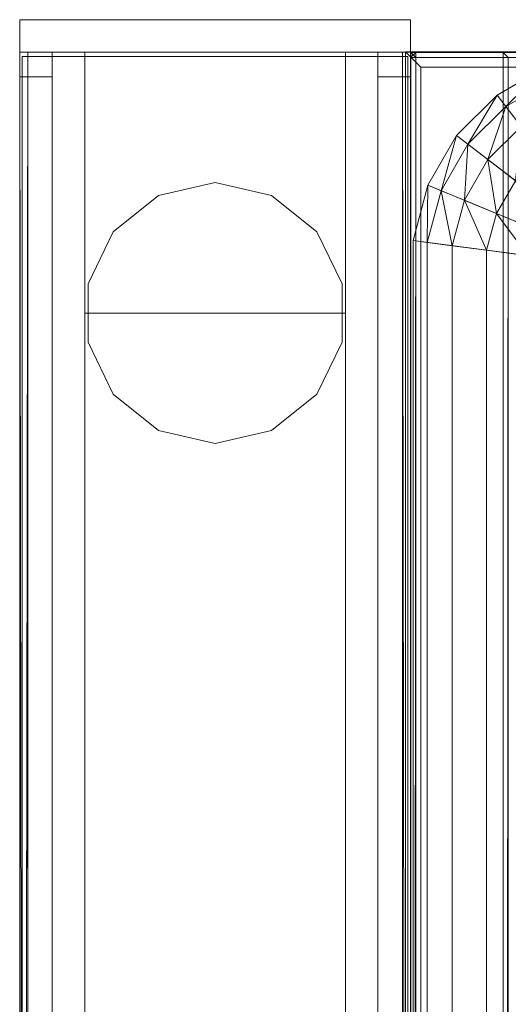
# Model space of a CAD drawing. Header units: inches. Extents: x 813 to 1305, y 19 to 194.
# Tile 406 of 656: x 1127.44 to 1131.19, y 183.42 to 190.98. Entities that reach past the tile are written whole.
import ezdxf

# ---------------------------------------------------------------- set-up
doc = ezdxf.new("R2010")
doc.units = ezdxf.units.IN
doc.header["$MEASUREMENT"] = 0
for name, color, linetype, true_color in [('CET color Grey2', 7, 'Continuous', 0x060606), ('CET color Grey59', 7, 'Continuous', 0x959796), ('CET color Grey80', 7, 'Continuous', 0xcbcdcc), ('CET color Grey98', 7, 'Continuous', 0xfafafa), ('CET color NavajoWhite4', 7, 'Continuous', 0x81775f)]:
    doc.layers.add(name, color=color, linetype=linetype, true_color=true_color)
doc.layers.add('CET Default', color=7, linetype='Continuous')

# ---------------------------------------------------------------- blocks, each defined once
blk = doc.blocks.new('*C243')
at = {"layer": 'CET color Grey2', "linetype": 'Continuous', "lineweight": 0}
for points, invisible_edges in [([(40, 2.5, 32.1525), (2, 2.5, 32.1525), (2, 2.5, 34.0275), (40, 2.5, 32.1525)], 4), ([(40, 2.5, 32.1525), (2, 2.5, 34.0275), (40, 2.5, 34.0275), (40, 2.5, 32.1525)], 9), ([(2, 2.5, 32.1525), (40, 2.5, 32.1525), (40, 0.5, 32.1525), (2, 2.5, 32.1525)], 4), ([(2, 2.5, 32.1525), (40, 0.5, 32.1525), (2, 0.5, 32.1525), (2, 2.5, 32.1525)], 9), ([(2, 0.5, 34.0275), (40, 0.5, 34.0275), (40, 2.5, 34.0275), (2, 0.5, 34.0275)], 4), ([(2, 0.5, 34.0275), (40, 2.5, 34.0275), (2, 2.5, 34.0275), (2, 0.5, 34.0275)], 9), ([(40, 2.5, 48.4213), (2, 2.5, 48.4213), (2, 2.5, 49.4213), (40, 2.5, 48.4213)], 4), ([(40, 2.5, 48.4213), (2, 2.5, 49.4213), (40, 2.5, 49.4213), (40, 2.5, 48.4213)], 9), ([(2, 2.5, 48.4213), (40, 2.5, 48.4213), (40, 0.5, 48.4213), (2, 2.5, 48.4213)], 4), ([(2, 2.5, 48.4213), (40, 0.5, 48.4213), (2, 0.5, 48.4213), (2, 2.5, 48.4213)], 9), ([(2, 0.5, 49.4213), (40, 0.5, 49.4213), (40, 2.5, 49.4213), (2, 0.5, 49.4213)], 4), ([(2, 0.5, 49.4213), (40, 2.5, 49.4213), (2, 2.5, 49.4213), (2, 0.5, 49.4213)], 9), ([(40, 2.5, 8.59), (2, 2.5, 8.59), (2, 2.5, 9.59), (40, 2.5, 8.59)], 4), ([(40, 2.5, 8.59), (2, 2.5, 9.59), (40, 2.5, 9.59), (40, 2.5, 8.59)], 9), ([(2, 2.5, 8.59), (40, 2.5, 8.59), (40, 0.5, 8.59), (2, 2.5, 8.59)], 4), ([(2, 2.5, 8.59), (40, 0.5, 8.59), (2, 0.5, 8.59), (2, 2.5, 8.59)], 9), ([(2, 0.5, 9.59), (40, 0.5, 9.59), (40, 2.5, 9.59), (2, 0.5, 9.59)], 4), ([(2, 0.5, 9.59), (40, 2.5, 9.59), (2, 2.5, 9.59), (2, 0.5, 9.59)], 9), ([(40, 2.5, 0.5), (2, 2.5, 0.5), (2, 2.5, 1.5), (40, 2.5, 0.5)], 4), ([(40, 2.5, 0.5), (2, 2.5, 1.5), (40, 2.5, 1.5), (40, 2.5, 0.5)], 9), ([(2, 2.5, 0.5), (40, 2.5, 0.5), (40, 0.5, 0.5), (2, 2.5, 0.5)], 4), ([(2, 2.5, 0.5), (40, 0.5, 0.5), (2, 0.5, 0.5), (2, 2.5, 0.5)], 9), ([(2, 0.5, 1.5), (40, 0.5, 1.5), (40, 2.5, 1.5), (2, 0.5, 1.5)], 4), ([(2, 0.5, 1.5), (40, 2.5, 1.5), (2, 2.5, 1.5), (2, 0.5, 1.5)], 9), ([(40, 0.5, 32.1525), (40, 2.5, 32.1525), (40, 2.5, 34.0275), (40, 0.5, 32.1525)], 4), ([(40, 0.5, 32.1525), (40, 2.5, 34.0275), (40, 0.5, 34.0275), (40, 0.5, 32.1525)], 9), ([(42, 2.5, 0.5), (40, 2.5, 0.5), (40, 2.5, 49.4213), (42, 2.5, 0.5)], 4), ([(42, 2.5, 0.5), (40, 2.5, 49.4213), (42, 2.5, 49.4213), (42, 2.5, 0.5)], 9), ([(40, 2.5, 0.5), (40, 0.5, 0.5), (40, 0.5, 49.4213), (40, 2.5, 0.5)], 4), ([(40, 2.5, 0.5), (40, 0.5, 49.4213), (40, 2.5, 49.4213), (40, 2.5, 0.5)], 9), ([(40, 2.5, 0.5), (42, 2.5, 0.5), (42, 0.5, 0.5), (40, 2.5, 0.5)], 4), ([(40, 2.5, 0.5), (42, 0.5, 0.5), (40, 0.5, 0.5), (40, 2.5, 0.5)], 9), ([(40, 0.5, 49.4213), (42, 0.5, 49.4213), (42, 2.5, 49.4213), (40, 0.5, 49.4213)], 4), ([(40, 0.5, 49.4213), (42, 2.5, 49.4213), (40, 2.5, 49.4213), (40, 0.5, 49.4213)], 9), ([(40, 0.5, 48.4213), (40, 2.5, 48.4213), (40, 2.5, 49.4213), (40, 0.5, 48.4213)], 4), ([(40, 0.5, 48.4213), (40, 2.5, 49.4213), (40, 0.5, 49.4213), (40, 0.5, 48.4213)], 9), ([(40, 0.5, 8.59), (40, 2.5, 8.59), (40, 2.5, 9.59), (40, 0.5, 8.59)], 4), ([(40, 0.5, 8.59), (40, 2.5, 9.59), (40, 0.5, 9.59), (40, 0.5, 8.59)], 9), ([(40, 0.5, 0.5), (40, 2.5, 0.5), (40, 2.5, 1.5), (40, 0.5, 0.5)], 4), ([(40, 0.5, 0.5), (40, 2.5, 1.5), (40, 0.5, 1.5), (40, 0.5, 0.5)], 9), ([(42, 0.5, 0.5), (42, 2.5, 0.5), (42, 2.5, 49.4213), (42, 0.5, 0.5)], 4), ([(42, 0.5, 0.5), (42, 2.5, 49.4213), (42, 0.5, 49.4213), (42, 0.5, 0.5)], 9), ([(39.3765, 2.2818), (39.7775, 2.4749), (41, 1.5), (39.3765, 2.2818)], 6), ([(41, 1.5, 0.5), (39.7775, 2.4749, 0.5), (39.3765, 2.2818, 0.5), (41, 1.5, 0.5)], 13), ([(39.3765, 2.2818), (39.7775, 2.4749, 0.5), (39.7775, 2.4749), (39.3765, 2.2818)], 9), ([(39.3765, 2.2818), (39.3765, 2.2818, 0.5), (39.7775, 2.4749, 0.5), (39.3765, 2.2818)], 4), ([(39.7775, 2.4749), (40.2226, 2.4749), (41, 1.5), (39.7775, 2.4749)], 6), ([(41, 1.5, 0.5), (40.2226, 2.4749, 0.5), (39.7775, 2.4749, 0.5), (41, 1.5, 0.5)], 13), ([(39.7775, 2.4749), (40.2226, 2.4749, 0.5), (40.2226, 2.4749), (39.7775, 2.4749)], 9), ([(39.7775, 2.4749), (39.7775, 2.4749, 0.5), (40.2226, 2.4749, 0.5), (39.7775, 2.4749)], 4), ([(40.2226, 2.4749), (40.6235, 2.2818), (41, 1.5), (40.2226, 2.4749)], 6), ([(41, 1.5, 0.5), (40.6235, 2.2818, 0.5), (40.2226, 2.4749, 0.5), (41, 1.5, 0.5)], 13), ([(40.2226, 2.4749), (40.6235, 2.2818, 0.5), (40.6235, 2.2818), (40.2226, 2.4749)], 9), ([(40.2226, 2.4749), (40.2226, 2.4749, 0.5), (40.6235, 2.2818, 0.5), (40.2226, 2.4749)], 4), ([(39.0991, 1.9339), (39.3765, 2.2818), (41, 1.5), (39.0991, 1.9339)], 6), ([(41, 1.5, 0.5), (39.3765, 2.2818, 0.5), (39.0991, 1.9339, 0.5), (41, 1.5, 0.5)], 13), ([(39.0991, 1.9339), (39.3765, 2.2818, 0.5), (39.3765, 2.2818), (39.0991, 1.9339)], 9), ([(39.0991, 1.9339), (39.0991, 1.9339, 0.5), (39.3765, 2.2818, 0.5), (39.0991, 1.9339)], 4), ([(40.6235, 2.2818), (40.901, 1.9339), (41, 1.5), (40.6235, 2.2818)], 4), ([(41, 1.5, 0.5), (40.901, 1.9339, 0.5), (40.6235, 2.2818, 0.5), (41, 1.5, 0.5)], 4), ([(40.6235, 2.2818), (40.901, 1.9339, 0.5), (40.901, 1.9339), (40.6235, 2.2818)], 9), ([(40.6235, 2.2818), (40.6235, 2.2818, 0.5), (40.901, 1.9339, 0.5), (40.6235, 2.2818)], 4), ([(39, 1.5), (39.0991, 1.9339), (41, 1.5), (39, 1.5)], 6), ([(41, 1.5, 0.5), (39.0991, 1.9339, 0.5), (39, 1.5, 0.5), (41, 1.5, 0.5)], 13), ([(39, 1.5), (39.0991, 1.9339, 0.5), (39.0991, 1.9339), (39, 1.5)], 9), ([(39, 1.5), (39, 1.5, 0.5), (39.0991, 1.9339, 0.5), (39, 1.5)], 4), ([(40.901, 1.9339), (41, 1.5, 0.5), (41, 1.5), (40.901, 1.9339)], 9), ([(40.901, 1.9339), (40.901, 1.9339, 0.5), (41, 1.5, 0.5), (40.901, 1.9339)], 4), ([(39.0991, 1.0661), (39, 1.5), (41, 1.5), (39.0991, 1.0661)], 6), ([(41, 1.5, 0.5), (39, 1.5, 0.5), (39.0991, 1.0661, 0.5), (41, 1.5, 0.5)], 13), ([(39.0991, 1.0661), (39, 1.5, 0.5), (39, 1.5), (39.0991, 1.0661)], 9), ([(39.0991, 1.0661), (39.0991, 1.0661, 0.5), (39, 1.5, 0.5), (39.0991, 1.0661)], 4), ([(39.3765, 0.7182), (39.0991, 1.0661), (41, 1.5), (39.3765, 0.7182)], 6), ([(41, 1.5, 0.5), (39.0991, 1.0661, 0.5), (39.3765, 0.7182, 0.5), (41, 1.5, 0.5)], 13), ([(39.7775, 0.5251), (39.3765, 0.7182), (41, 1.5), (39.7775, 0.5251)], 6), ([(41, 1.5, 0.5), (39.3765, 0.7182, 0.5), (39.7775, 0.5251, 0.5), (41, 1.5, 0.5)], 13), ([(40.2226, 0.5251), (39.7775, 0.5251), (41, 1.5), (40.2226, 0.5251)], 6), ([(41, 1.5, 0.5), (39.7775, 0.5251, 0.5), (40.2226, 0.5251, 0.5), (41, 1.5, 0.5)], 13), ([(40.6235, 0.7182), (40.2226, 0.5251), (41, 1.5), (40.6235, 0.7182)], 6), ([(41, 1.5, 0.5), (40.2226, 0.5251, 0.5), (40.6235, 0.7182, 0.5), (41, 1.5, 0.5)], 13), ([(40.901, 1.0661), (40.6235, 0.7182), (41, 1.5), (40.901, 1.0661)], 2), ([(41, 1.5, 0.5), (40.6235, 0.7182, 0.5), (40.901, 1.0661, 0.5), (41, 1.5, 0.5)], 9), ([(41, 1.5), (41, 1.5, 0.5), (40.901, 1.0661, 0.5), (41, 1.5)], 4), ([(41, 1.5), (40.901, 1.0661, 0.5), (40.901, 1.0661), (41, 1.5)], 9), ([(39.3765, 0.7182), (39.0991, 1.0661, 0.5), (39.0991, 1.0661), (39.3765, 0.7182)], 9), ([(39.3765, 0.7182), (39.3765, 0.7182, 0.5), (39.0991, 1.0661, 0.5), (39.3765, 0.7182)], 4), ([(40.901, 1.0661), (40.6235, 0.7182, 0.5), (40.6235, 0.7182), (40.901, 1.0661)], 9), ([(40.901, 1.0661), (40.901, 1.0661, 0.5), (40.6235, 0.7182, 0.5), (40.901, 1.0661)], 4), ([(39.7775, 0.5251), (39.3765, 0.7182, 0.5), (39.3765, 0.7182), (39.7775, 0.5251)], 9), ([(39.7775, 0.5251), (39.7775, 0.5251, 0.5), (39.3765, 0.7182, 0.5), (39.7775, 0.5251)], 4), ([(40.6235, 0.7182), (40.2226, 0.5251, 0.5), (40.2226, 0.5251), (40.6235, 0.7182)], 9), ([(40.6235, 0.7182), (40.6235, 0.7182, 0.5), (40.2226, 0.5251, 0.5), (40.6235, 0.7182)], 4), ([(2, 0.5, 32.1525), (40, 0.5, 32.1525), (40, 0.5, 34.0275), (2, 0.5, 32.1525)], 4), ([(2, 0.5, 32.1525), (40, 0.5, 34.0275), (2, 0.5, 34.0275), (2, 0.5, 32.1525)], 9), ([(2, 0.5, 48.4213), (40, 0.5, 48.4213), (40, 0.5, 49.4213), (2, 0.5, 48.4213)], 4), ([(2, 0.5, 48.4213), (40, 0.5, 49.4213), (2, 0.5, 49.4213), (2, 0.5, 48.4213)], 9), ([(2, 0.5, 8.59), (40, 0.5, 8.59), (40, 0.5, 9.59), (2, 0.5, 8.59)], 4), ([(2, 0.5, 8.59), (40, 0.5, 9.59), (2, 0.5, 9.59), (2, 0.5, 8.59)], 9), ([(2, 0.5, 0.5), (40, 0.5, 0.5), (40, 0.5, 1.5), (2, 0.5, 0.5)], 4), ([(2, 0.5, 0.5), (40, 0.5, 1.5), (2, 0.5, 1.5), (2, 0.5, 0.5)], 9), ([(40.2226, 0.5251), (39.7775, 0.5251, 0.5), (39.7775, 0.5251), (40.2226, 0.5251)], 9), ([(40.2226, 0.5251), (40.2226, 0.5251, 0.5), (39.7775, 0.5251, 0.5), (40.2226, 0.5251)], 4), ([(40, 0.5, 0.5), (42, 0.5, 0.5), (42, 0.5, 49.4213), (40, 0.5, 0.5)], 4), ([(40, 0.5, 0.5), (42, 0.5, 49.4213), (40, 0.5, 49.4213), (40, 0.5, 0.5)], 9)]:
    blk.add_3dface(points, dxfattribs=dict(at, invisible_edges=invisible_edges))
at = {"layer": 'CET color Grey98', "linetype": 'Continuous', "lineweight": 0}
for points, invisible_edges in [([(-41.9687, 0.0197, 49.5), (41.9688, 0.0197, 49.5), (41.9688, 2.9803, 49.5), (-41.9687, 0.0197, 49.5)], 4), ([(-41.9687, 0.0197, 49.5), (41.9688, 2.9803, 49.5), (-41.9687, 2.9803, 49.5), (-41.9687, 0.0197, 49.5)], 9), ([(-41.9687, 2.9803, 49.5), (41.9688, 2.9803, 49.5), (41.9688, 2.9803, 49.25), (-41.9687, 2.9803, 49.5)], 4), ([(-41.9687, 2.9803, 49.5), (41.9688, 2.9803, 49.25), (-41.9687, 2.9803, 49.25), (-41.9687, 2.9803, 49.5)], 9), ([(-41.9687, 2.9803, 49.25), (41.9688, 2.9803, 49.25), (41.9688, 0.0197, 49.25), (-41.9687, 2.9803, 49.25)], 4), ([(-41.9687, 2.9803, 49.25), (41.9688, 0.0197, 49.25), (-41.9687, 0.0197, 49.25), (-41.9687, 2.9803, 49.25)], 9), ([(42, 3, 0.5625), (0, 3, 0.5625), (0, 3, 0.8675), (42, 3, 0.5625)], 4), ([(42, 3, 0.5625), (0, 3, 0.8675), (42, 3, 0.8675), (42, 3, 0.5625)], 9), ([(42, 3, 0.8675), (0, 3, 0.8675), (0, 2.9375, 0.93), (42, 3, 0.8675)], 4), ([(42, 3, 0.8675), (0, 2.9375, 0.93), (42, 2.9375, 0.93), (42, 3, 0.8675)], 9), ([(41.8125, 3, 1.1525), (0.1875, 3, 32.9025), (41.8125, 3, 32.9025), (41.8125, 3, 1.1525)], 9), ([(41.8125, 3, 1.1525), (0.1875, 3, 1.1525), (0.1875, 3, 32.9025), (41.8125, 3, 1.1525)], 4), ([(41.8125, 3, 33.1525), (0.1875, 3, 48.9025), (41.8125, 3, 48.9025), (41.8125, 3, 33.1525)], 9), ([(41.8125, 3, 33.1525), (0.1875, 3, 33.1525), (0.1875, 3, 48.9025), (41.8125, 3, 33.1525)], 4), ([(41.8125, 2.75, 1.09), (41.8125, 3, 32.9025), (41.8125, 2.9375, 32.965), (41.8125, 2.75, 1.09)], 13), ([(41.8125, 2.75, 1.09), (41.8125, 3, 1.1525), (41.8125, 3, 32.9025), (41.8125, 2.75, 1.09)], 13), ([(41.8125, 2.75, 1.09), (41.8125, 2.9375, 1.09), (41.8125, 3, 1.1525), (41.8125, 2.75, 1.09)], 4), ([(41.8125, 2.75, 33.09), (41.8125, 3, 48.9025), (41.8125, 2.9375, 48.965), (41.8125, 2.75, 33.09)], 13), ([(41.8125, 2.75, 33.09), (41.8125, 3, 33.1525), (41.8125, 3, 48.9025), (41.8125, 2.75, 33.09)], 13), ([(41.8125, 2.75, 33.09), (41.8125, 2.9375, 33.09), (41.8125, 3, 33.1525), (41.8125, 2.75, 33.09)], 4), ([(42, 2.9375, 0.93), (0, 2.9375, 0.93), (0, 2.75, 0.93), (42, 2.9375, 0.93)], 4), ([(42, 2.9375, 0.93), (0, 2.75, 0.93), (42, 2.75, 0.93), (42, 2.9375, 0.93)], 9), ([(42, 2.75, 0.5), (0, 2.75, 0.5), (0, 2.9375, 0.5), (42, 2.75, 0.5)], 4), ([(42, 2.75, 0.5), (0, 2.9375, 0.5), (42, 2.9375, 0.5), (42, 2.75, 0.5)], 9), ([(41.8125, 2.75, 1.09), (0.1875, 2.9375, 1.09), (41.8125, 2.9375, 1.09), (41.8125, 2.75, 1.09)], 9), ([(41.8125, 2.75, 1.09), (0.1875, 2.75, 1.09), (0.1875, 2.9375, 1.09), (41.8125, 2.75, 1.09)], 4), ([(41.8125, 2.9375, 32.965), (0.1875, 2.75, 32.965), (41.8125, 2.75, 32.965), (41.8125, 2.9375, 32.965)], 9), ([(41.8125, 2.9375, 32.965), (0.1875, 2.9375, 32.965), (0.1875, 2.75, 32.965), (41.8125, 2.9375, 32.965)], 4), ([(41.8125, 2.75, 33.09), (0.1875, 2.9375, 33.09), (41.8125, 2.9375, 33.09), (41.8125, 2.75, 33.09)], 9), ([(41.8125, 2.75, 33.09), (0.1875, 2.75, 33.09), (0.1875, 2.9375, 33.09), (41.8125, 2.75, 33.09)], 4), ([(41.8125, 2.9375, 48.965), (0.1875, 2.75, 48.965), (41.8125, 2.75, 48.965), (41.8125, 2.9375, 48.965)], 9), ([(41.8125, 2.9375, 48.965), (0.1875, 2.9375, 48.965), (0.1875, 2.75, 48.965), (41.8125, 2.9375, 48.965)], 4), ([(41.8125, 2.75, 1.09), (41.8125, 2.9375, 32.965), (41.8125, 2.75, 32.965), (41.8125, 2.75, 1.09)], 9), ([(41.8125, 2.75, 33.09), (41.8125, 2.9375, 48.965), (41.8125, 2.75, 48.965), (41.8125, 2.75, 33.09)], 9), ([(42, 2.75, 0.93), (0, 2.75, 0.93), (0, 2.75, 0.5), (42, 2.75, 0.93)], 4), ([(42, 2.75, 0.93), (0, 2.75, 0.5), (42, 2.75, 0.5), (42, 2.75, 0.93)], 9), ([(41.8125, 2.75, 32.965), (0.1875, 2.75, 1.09), (41.8125, 2.75, 1.09), (41.8125, 2.75, 32.965)], 9), ([(41.8125, 2.75, 32.965), (0.1875, 2.75, 32.965), (0.1875, 2.75, 1.09), (41.8125, 2.75, 32.965)], 4), ([(41.8125, 2.75, 48.965), (0.1875, 2.75, 33.09), (41.8125, 2.75, 33.09), (41.8125, 2.75, 48.965)], 9), ([(41.8125, 2.75, 48.965), (0.1875, 2.75, 48.965), (0.1875, 2.75, 33.09), (41.8125, 2.75, 48.965)], 4), ([(0, 0.0625, 0.93), (42, 0.0625, 0.93), (42, 0.25, 0.93), (0, 0.0625, 0.93)], 4), ([(0, 0.0625, 0.93), (42, 0.25, 0.93), (0, 0.25, 0.93), (0, 0.0625, 0.93)], 9), ([(0, 0.25, 0.93), (42, 0.25, 0.93), (42, 0.25, 0.5), (0, 0.25, 0.93)], 4), ([(0, 0.25, 0.93), (42, 0.25, 0.5), (0, 0.25, 0.5), (0, 0.25, 0.93)], 9), ([(0, 0.25, 0.5), (42, 0.25, 0.5), (42, 0.0625, 0.5), (0, 0.25, 0.5)], 4), ([(0, 0.25, 0.5), (42, 0.0625, 0.5), (0, 0.0625, 0.5), (0, 0.25, 0.5)], 9), ([(0.1875, 0.25, 1.09), (41.8125, 0.0625, 1.09), (0.1875, 0.0625, 1.09), (0.1875, 0.25, 1.09)], 9), ([(0.1875, 0.25, 1.09), (41.8125, 0.25, 1.09), (41.8125, 0.0625, 1.09), (0.1875, 0.25, 1.09)], 4), ([(0.1875, 0.0625, 32.965), (41.8125, 0.25, 32.965), (0.1875, 0.25, 32.965), (0.1875, 0.0625, 32.965)], 9), ([(0.1875, 0.0625, 32.965), (41.8125, 0.0625, 32.965), (41.8125, 0.25, 32.965), (0.1875, 0.0625, 32.965)], 4), ([(0.1875, 0.25, 32.965), (41.8125, 0.25, 1.09), (0.1875, 0.25, 1.09), (0.1875, 0.25, 32.965)], 9), ([(0.1875, 0.25, 32.965), (41.8125, 0.25, 32.965), (41.8125, 0.25, 1.09), (0.1875, 0.25, 32.965)], 4), ([(0.1875, 0.25, 33.09), (41.8125, 0.0625, 33.09), (0.1875, 0.0625, 33.09), (0.1875, 0.25, 33.09)], 9), ([(0.1875, 0.25, 33.09), (41.8125, 0.25, 33.09), (41.8125, 0.0625, 33.09), (0.1875, 0.25, 33.09)], 4), ([(0.1875, 0.0625, 48.965), (41.8125, 0.25, 48.965), (0.1875, 0.25, 48.965), (0.1875, 0.0625, 48.965)], 9), ([(0.1875, 0.0625, 48.965), (41.8125, 0.0625, 48.965), (41.8125, 0.25, 48.965), (0.1875, 0.0625, 48.965)], 4), ([(0.1875, 0.25, 48.965), (41.8125, 0.25, 33.09), (0.1875, 0.25, 33.09), (0.1875, 0.25, 48.965)], 9), ([(0.1875, 0.25, 48.965), (41.8125, 0.25, 48.965), (41.8125, 0.25, 33.09), (0.1875, 0.25, 48.965)], 4), ([(41.8125, 0, 1.1525), (41.8125, 0.0625, 1.09), (41.8125, 0.25, 1.09), (41.8125, 0, 1.1525)], 4), ([(41.8125, 0, 32.9025), (41.8125, 0, 1.1525), (41.8125, 0.25, 1.09), (41.8125, 0, 32.9025)], 6), ([(41.8125, 0.0625, 32.965), (41.8125, 0, 32.9025), (41.8125, 0.25, 1.09), (41.8125, 0.0625, 32.965)], 6), ([(41.8125, 0.25, 32.965), (41.8125, 0.0625, 32.965), (41.8125, 0.25, 1.09), (41.8125, 0.25, 32.965)], 2), ([(41.8125, 0, 33.1525), (41.8125, 0.0625, 33.09), (41.8125, 0.25, 33.09), (41.8125, 0, 33.1525)], 4), ([(41.8125, 0, 48.9025), (41.8125, 0, 33.1525), (41.8125, 0.25, 33.09), (41.8125, 0, 48.9025)], 6), ([(41.8125, 0.0625, 48.965), (41.8125, 0, 48.9025), (41.8125, 0.25, 33.09), (41.8125, 0.0625, 48.965)], 6), ([(41.8125, 0.25, 48.965), (41.8125, 0.0625, 48.965), (41.8125, 0.25, 33.09), (41.8125, 0.25, 48.965)], 2), ([(-41.9687, 0.0197, 49.25), (41.9688, 0.0197, 49.25), (41.9688, 0.0197, 49.5), (-41.9687, 0.0197, 49.25)], 4), ([(-41.9687, 0.0197, 49.25), (41.9688, 0.0197, 49.5), (-41.9687, 0.0197, 49.5), (-41.9687, 0.0197, 49.25)], 9), ([(0, 0, 0.8675), (42, 0, 0.8675), (42, 0.0625, 0.93), (0, 0, 0.8675)], 4), ([(0, 0, 0.8675), (42, 0.0625, 0.93), (0, 0.0625, 0.93), (0, 0, 0.8675)], 9), ([(0, 0.0625, 0.5), (42, 0.0625, 0.5), (42, 0, 0.5625), (0, 0.0625, 0.5)], 4), ([(0, 0.0625, 0.5), (42, 0, 0.5625), (0, 0, 0.5625), (0, 0.0625, 0.5)], 9), ([(0, 0, 0.5625), (42, 0, 0.5625), (42, 0, 0.8675), (0, 0, 0.5625)], 4), ([(0, 0, 0.5625), (42, 0, 0.8675), (0, 0, 0.8675), (0, 0, 0.5625)], 9), ([(0.1875, 0.0625, 1.09), (41.8125, 0, 1.1525), (0.1875, 0, 1.1525), (0.1875, 0.0625, 1.09)], 9), ([(0.1875, 0.0625, 1.09), (41.8125, 0.0625, 1.09), (41.8125, 0, 1.1525), (0.1875, 0.0625, 1.09)], 4), ([(0.1875, 0, 32.9025), (41.8125, 0.0625, 32.965), (0.1875, 0.0625, 32.965), (0.1875, 0, 32.9025)], 9), ([(0.1875, 0, 32.9025), (41.8125, 0, 32.9025), (41.8125, 0.0625, 32.965), (0.1875, 0, 32.9025)], 4), ([(0.1875, 0.0625, 33.09), (41.8125, 0, 33.1525), (0.1875, 0, 33.1525), (0.1875, 0.0625, 33.09)], 9), ([(0.1875, 0.0625, 33.09), (41.8125, 0.0625, 33.09), (41.8125, 0, 33.1525), (0.1875, 0.0625, 33.09)], 4), ([(0.1875, 0, 1.1525), (41.8125, 0, 32.9025), (0.1875, 0, 32.9025), (0.1875, 0, 1.1525)], 9), ([(0.1875, 0, 1.1525), (41.8125, 0, 1.1525), (41.8125, 0, 32.9025), (0.1875, 0, 1.1525)], 4), ([(0.1875, 0, 33.1525), (41.8125, 0, 48.9025), (0.1875, 0, 48.9025), (0.1875, 0, 33.1525)], 9), ([(0.1875, 0, 33.1525), (41.8125, 0, 33.1525), (41.8125, 0, 48.9025), (0.1875, 0, 33.1525)], 4)]:
    blk.add_3dface(points, dxfattribs=dict(at, invisible_edges=invisible_edges))
for points in [[(42, 2.9375, 0.5), (0, 2.9375, 0.5), (0, 3, 0.5625), (42, 2.9375, 0.5)], [(42, 2.9375, 0.5), (0, 3, 0.5625), (42, 3, 0.5625), (42, 2.9375, 0.5)], [(41.8125, 2.9375, 1.09), (0.1875, 3, 1.1525), (41.8125, 3, 1.1525), (41.8125, 2.9375, 1.09)], [(41.8125, 2.9375, 1.09), (0.1875, 2.9375, 1.09), (0.1875, 3, 1.1525), (41.8125, 2.9375, 1.09)], [(41.8125, 3, 32.9025), (0.1875, 2.9375, 32.965), (41.8125, 2.9375, 32.965), (41.8125, 3, 32.9025)], [(41.8125, 3, 32.9025), (0.1875, 3, 32.9025), (0.1875, 2.9375, 32.965), (41.8125, 3, 32.9025)], [(41.8125, 2.9375, 33.09), (0.1875, 3, 33.1525), (41.8125, 3, 33.1525), (41.8125, 2.9375, 33.09)], [(41.8125, 2.9375, 33.09), (0.1875, 2.9375, 33.09), (0.1875, 3, 33.1525), (41.8125, 2.9375, 33.09)], [(41.8125, 3, 48.9025), (0.1875, 2.9375, 48.965), (41.8125, 2.9375, 48.965), (41.8125, 3, 48.9025)], [(41.8125, 3, 48.9025), (0.1875, 3, 48.9025), (0.1875, 2.9375, 48.965), (41.8125, 3, 48.9025)], [(0.1875, 0, 48.9025), (41.8125, 0.0625, 48.965), (0.1875, 0.0625, 48.965), (0.1875, 0, 48.9025)], [(0.1875, 0, 48.9025), (41.8125, 0, 48.9025), (41.8125, 0.0625, 48.965), (0.1875, 0, 48.9025)]]:
    blk.add_3dface(points, dxfattribs=at)
blk = doc.blocks.new('*C241')
at = {"layer": 'CET Default', "linetype": 'Continuous', "lineweight": 0, "rotation": 89.99999999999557}
blk.add_blockref('*C243', (331.7222, 961.8549), dxfattribs=at)
blk = doc.blocks.new('*C190')
at = {"layer": 'CET color Grey80', "linetype": 'Continuous', "lineweight": 0}
for points, invisible_edges in [([(0.001, 15.92, 27.964), (59.959, 15.92, 27.964), (59.919, 15.96, 27.924), (0.001, 15.92, 27.964)], 4), ([(0.001, 15.92, 27.964), (59.919, 15.96, 27.924), (0.041, 15.96, 27.924), (0.001, 15.92, 27.964)], 9), ([(0.041, 15.919, 1.34), (59.959, 15.959, 1.3), (0.001, 15.959, 1.3), (0.041, 15.919, 1.34)], 9), ([(0.001, 15.959, 1.3), (59.959, 15.959, 1.3), (59.959, 15.959, 0.63), (0.001, 15.959, 1.3)], 4), ([(0.001, 15.959, 1.3), (59.959, 15.959, 0.63), (0.001, 15.959, 0.63), (0.001, 15.959, 1.3)], 9), ([(0.001, 15.959, 0.63), (59.959, 15.959, 0.63), (59.919, 15.919, 0.59), (0.001, 15.959, 0.63)], 4), ([(0.001, 15.959, 0.63), (59.919, 15.919, 0.59), (0.041, 15.919, 0.59), (0.001, 15.959, 0.63)], 9), ([(0.041, 15.96, 1.381), (59.919, 15.96, 27.924), (59.919, 15.96, 1.381), (0.041, 15.96, 1.381)], 9), ([(0.041, 15.96, 1.381), (0.041, 15.96, 27.924), (59.919, 15.96, 27.924), (0.041, 15.96, 1.381)], 4), ([(0.041, 15.96, 27.924), (59.919, 15.96, 27.924), (59.919, 15.21, 27.924), (0.041, 15.96, 27.924)], 4), ([(0.041, 15.96, 27.924), (59.919, 15.21, 27.924), (0.041, 15.21, 27.924), (0.041, 15.96, 27.924)], 9), ([(59.919, 15.96, 1.381), (0.041, 15.96, 1.381), (0.041, 15.21, 1.381), (59.919, 15.96, 1.381)], 4), ([(59.919, 15.96, 1.381), (0.041, 15.21, 1.381), (59.919, 15.21, 1.381), (59.919, 15.96, 1.381)], 9), ([(0.041, 15.919, 1.34), (59.919, 15.919, 1.34), (59.959, 15.959, 1.3), (0.041, 15.919, 1.34)], 4), ([(59.919, 15.96, 27.924), (59.919, 15.96, 1.381), (59.919, 15.21, 1.381), (59.919, 15.96, 27.924)], 4), ([(59.919, 15.96, 27.924), (59.919, 15.21, 1.381), (59.919, 15.21, 27.924), (59.919, 15.96, 27.924)], 9), ([(59.959, 15.92, 27.964), (59.959, 15.92, 1.341), (59.919, 15.96, 1.381), (59.959, 15.92, 27.964)], 4), ([(59.959, 15.92, 27.964), (59.919, 15.96, 1.381), (59.919, 15.96, 27.924), (59.959, 15.92, 27.964)], 9), ([(59.919, 15.919, 1.34), (59.959, 0.001, 1.3), (59.959, 15.959, 1.3), (59.919, 15.919, 1.34)], 9), ([(59.959, 15.959, 0.63), (59.959, 0.001, 0.63), (59.919, 0.041, 0.59), (59.959, 15.959, 0.63)], 4), ([(59.959, 15.959, 0.63), (59.919, 0.041, 0.59), (59.919, 15.919, 0.59), (59.959, 15.959, 0.63)], 9), ([(59.959, 15.959, 1.3), (59.959, 0.001, 1.3), (59.959, 0.001, 0.63), (59.959, 15.959, 1.3)], 4), ([(59.959, 15.959, 1.3), (59.959, 0.001, 0.63), (59.959, 15.959, 0.63), (59.959, 15.959, 1.3)], 9), ([(0.001, 15.25, 27.964), (59.959, 15.25, 27.964), (59.959, 15.92, 27.964), (0.001, 15.25, 27.964)], 4), ([(0.001, 15.25, 27.964), (59.959, 15.92, 27.964), (0.001, 15.92, 27.964), (0.001, 15.25, 27.964)], 9), ([(59.959, 15.25, 1.341), (0.001, 15.25, 1.341), (0.001, 15.92, 1.341), (59.959, 15.25, 1.341)], 4), ([(59.959, 15.25, 1.341), (0.001, 15.92, 1.341), (59.959, 15.92, 1.341), (59.959, 15.25, 1.341)], 9), ([(0.041, 0.041, 1.34), (59.919, 0.041, 1.34), (59.919, 15.919, 1.34), (0.041, 0.041, 1.34)], 4), ([(0.041, 0.041, 1.34), (59.919, 15.919, 1.34), (0.041, 15.919, 1.34), (0.041, 0.041, 1.34)], 9), ([(0.041, 0.041, 0.59), (59.919, 15.919, 0.59), (59.919, 0.041, 0.59), (0.041, 0.041, 0.59)], 9), ([(0.041, 0.041, 0.59), (0.041, 15.919, 0.59), (59.919, 15.919, 0.59), (0.041, 0.041, 0.59)], 4), ([(0.041, 15.919, 0.59), (59.919, 15.919, 0.59), (59.919, 15.919, 1.34), (0.041, 15.919, 0.59)], 4), ([(0.041, 15.919, 0.59), (59.919, 15.919, 1.34), (0.041, 15.919, 1.34), (0.041, 15.919, 0.59)], 9), ([(59.919, 15.919, 0.59), (59.919, 0.041, 0.59), (59.919, 0.041, 1.34), (59.919, 15.919, 0.59)], 4), ([(59.919, 15.919, 0.59), (59.919, 0.041, 1.34), (59.919, 15.919, 1.34), (59.919, 15.919, 0.59)], 9), ([(59.919, 15.919, 1.34), (59.919, 0.041, 1.34), (59.959, 0.001, 1.3), (59.919, 15.919, 1.34)], 4), ([(59.959, 15.25, 27.964), (59.959, 15.25, 1.341), (59.959, 15.92, 1.341), (59.959, 15.25, 27.964)], 4), ([(59.959, 15.25, 27.964), (59.959, 15.92, 1.341), (59.959, 15.92, 27.964), (59.959, 15.25, 27.964)], 9), ([(0.041, 15.21, 27.924), (59.959, 15.25, 27.964), (0.001, 15.25, 27.964), (0.041, 15.21, 27.924)], 9), ([(0.041, 15.21, 27.924), (59.919, 15.21, 27.924), (59.959, 15.25, 27.964), (0.041, 15.21, 27.924)], 4), ([(0.041, 15.21, 1.381), (59.919, 15.21, 1.381), (59.919, 15.21, 27.924), (0.041, 15.21, 1.381)], 4), ([(0.041, 15.21, 1.381), (59.919, 15.21, 27.924), (0.041, 15.21, 27.924), (0.041, 15.21, 1.381)], 9), ([(59.919, 15.21, 27.924), (59.919, 15.21, 1.381), (59.959, 15.25, 1.341), (59.919, 15.21, 27.924)], 4), ([(59.919, 15.21, 27.924), (59.959, 15.25, 1.341), (59.959, 15.25, 27.964), (59.919, 15.21, 27.924)], 9)]:
    blk.add_3dface(points, dxfattribs=dict(at, invisible_edges=invisible_edges))
for points in [[(59.959, 15.92, 1.341), (0.001, 15.92, 1.341), (0.041, 15.96, 1.381), (59.959, 15.92, 1.341)], [(59.959, 15.92, 1.341), (0.041, 15.96, 1.381), (59.919, 15.96, 1.381), (59.959, 15.92, 1.341)], [(59.919, 15.21, 1.381), (0.041, 15.21, 1.381), (0.001, 15.25, 1.341), (59.919, 15.21, 1.381)], [(59.919, 15.21, 1.381), (0.001, 15.25, 1.341), (59.959, 15.25, 1.341), (59.919, 15.21, 1.381)]]:
    blk.add_3dface(points, dxfattribs=at)
blk = doc.blocks.new('*C189')
at = {"layer": 'CET Default', "linetype": 'Continuous', "lineweight": 0, "rotation": 89.99999999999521}
blk.add_blockref('*C190', (347.6822, 943.8949), dxfattribs=at)
blk = doc.blocks.new('*C201')
at = {"layer": 'CET color Grey98', "linetype": 'Continuous', "lineweight": 0}
for points, invisible_edges in [([(0, 3, 49.5), (0.25, 3, 49.5), (0, 3, 0.5), (0, 3, 49.5)], 2), ([(0.25, 3, 49.5), (0.25, 3, 0.5), (0, 3, 0.5), (0.25, 3, 49.5)], 4), ([(0, 0, 49.5), (0, 3, 49.5), (0, 0, 0.5), (0, 0, 49.5)], 2), ([(0, 3, 49.5), (0, 3, 0.5), (0, 0, 0.5), (0, 3, 49.5)], 4), ([(0, 0, 0.5), (0.25, 3, 0.5), (0.25, 0, 0.5), (0, 0, 0.5)], 9), ([(0, 0, 0.5), (0, 3, 0.5), (0.25, 3, 0.5), (0, 0, 0.5)], 4), ([(0.25, 3, 49.5), (0, 3, 49.5), (0, 0, 49.5), (0.25, 3, 49.5)], 4), ([(0.25, 0, 49.5), (0.25, 3, 49.5), (0, 0, 49.5), (0.25, 0, 49.5)], 2), ([(0.25, 3, 49.5), (0.25, 0, 49.5), (0.25, 3, 0.5), (0.25, 3, 49.5)], 2), ([(0.25, 0, 49.5), (0.25, 0, 0.5), (0.25, 3, 0.5), (0.25, 0, 49.5)], 4), ([(0.25, 0, 49.5), (0, 0, 49.5), (0.25, 0, 0.5), (0.25, 0, 49.5)], 2), ([(0, 0, 49.5), (0, 0, 0.5), (0.25, 0, 0.5), (0, 0, 49.5)], 4)]:
    blk.add_3dface(points, dxfattribs=dict(at, invisible_edges=invisible_edges))
blk = doc.blocks.new('*C202')
at = {"layer": 'CET Default', "linetype": 'Continuous', "lineweight": 0, "rotation": 89.99999999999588}
blk.add_blockref('*C201', (331.7222, 1003.8549), dxfattribs=at)
blk = doc.blocks.new('*C257')
at = {"layer": 'CET color Grey80', "linetype": 'Continuous', "lineweight": 0}
for points, invisible_edges in [([(0.1191, 15.8809, 1.125), (59.969, 15.999, 1.0069), (0.001, 15.999, 1.0069), (0.1191, 15.8809, 1.125)], 9), ([(0.001, 15.999, 1.0069), (59.969, 15.999, 1.0069), (59.969, 15.999, 0.1181), (0.001, 15.999, 1.0069)], 4), ([(0.001, 15.999, 1.0069), (59.969, 15.999, 0.1181), (0.001, 15.999, 0.1181), (0.001, 15.999, 1.0069)], 9), ([(0.001, 15.999, 0.1181), (59.969, 15.999, 0.1181), (59.8509, 15.8809), (0.001, 15.999, 0.1181)], 4), ([(0.001, 15.999, 0.1181), (59.8509, 15.8809), (0.1191, 15.8809), (0.001, 15.999, 0.1181)], 9), ([(0.1191, 15.8809, 1.125), (59.8509, 15.8809, 1.125), (59.969, 15.999, 1.0069), (0.1191, 15.8809, 1.125)], 4), ([(59.8509, 15.8809, 1.125), (59.969, 0.001, 1.0069), (59.969, 15.999, 1.0069), (59.8509, 15.8809, 1.125)], 9), ([(59.969, 15.999, 0.1181), (59.969, 0.001, 0.1181), (59.8509, 0.1191), (59.969, 15.999, 0.1181)], 4), ([(59.969, 15.999, 0.1181), (59.8509, 0.1191), (59.8509, 15.8809), (59.969, 15.999, 0.1181)], 9), ([(59.969, 15.999, 1.0069), (59.969, 0.001, 1.0069), (59.969, 0.001, 0.1181), (59.969, 15.999, 1.0069)], 4), ([(59.969, 15.999, 1.0069), (59.969, 0.001, 0.1181), (59.969, 15.999, 0.1181), (59.969, 15.999, 1.0069)], 9), ([(0.1191, 0.1191, 1.125), (59.8509, 0.1191, 1.125), (59.8509, 15.8809, 1.125), (0.1191, 0.1191, 1.125)], 4), ([(0.1191, 0.1191, 1.125), (59.8509, 15.8809, 1.125), (0.1191, 15.8809, 1.125), (0.1191, 0.1191, 1.125)], 9), ([(0.1191, 15.8809), (59.8509, 15.8809), (59.8509, 15.8809, 1.125), (0.1191, 15.8809)], 4), ([(0.1191, 15.8809), (59.8509, 15.8809, 1.125), (0.1191, 15.8809, 1.125), (0.1191, 15.8809)], 9), ([(59.8509, 15.8809), (59.8509, 0.1191), (59.8509, 0.1191, 1.125), (59.8509, 15.8809)], 4), ([(59.8509, 15.8809), (59.8509, 0.1191, 1.125), (59.8509, 15.8809, 1.125), (59.8509, 15.8809)], 9), ([(59.8509, 15.8809, 1.125), (59.8509, 0.1191, 1.125), (59.969, 0.001, 1.0069), (59.8509, 15.8809, 1.125)], 4)]:
    blk.add_3dface(points, dxfattribs=dict(at, invisible_edges=invisible_edges))
at = {"layer": 'CET color NavajoWhite4', "linetype": 'Continuous', "lineweight": 0}
for points, invisible_edges in [([(0.1191, 0.1191), (59.8509, 15.8809), (59.8509, 0.1191), (0.1191, 0.1191)], 9), ([(0.1191, 0.1191), (0.1191, 15.8809), (59.8509, 15.8809), (0.1191, 0.1191)], 4)]:
    blk.add_3dface(points, dxfattribs=dict(at, invisible_edges=invisible_edges))
blk = doc.blocks.new('*C233')
at = {"layer": 'CET Default', "linetype": 'Continuous', "lineweight": 0, "rotation": 89.99999999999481}
blk.add_blockref('*C257', (347.6822, 943.8899, 27.965), dxfattribs=at)
blk = doc.blocks.new('*C278')
at = {"layer": 'CET color Grey59', "linetype": 'Continuous', "lineweight": 0}
for points, invisible_edges in [([(27.4991, 13.465), (0.856, 13.465), (0.6441, 15.075), (27.4991, 13.465)], 4), ([(27.4991, 13.465), (0.6441, 15.075), (27.711, 15.075), (27.4991, 13.465)], 9), ([(27.711, 15.075), (0.6441, 15.075), (0.6584, 14.9662, 0.3552), (27.711, 15.075)], 4), ([(27.711, 15.075), (0.6584, 14.9662, 0.3552), (27.6967, 14.9662, 0.3552), (27.711, 15.075)], 9), ([(27.514, 13.461), (27.4991, 13.465), (27.711, 15.075), (27.514, 13.461)], 4), ([(27.514, 13.461), (27.711, 15.075), (28.1354, 14.9613), (27.514, 13.461)], 9), ([(27.6967, 14.9662, 0.3552), (0.6584, 14.9662, 0.3552), (0.6836, 14.7744, 0.6734), (27.6967, 14.9662, 0.3552)], 4), ([(27.6967, 14.9662, 0.3552), (0.6836, 14.7744, 0.6734), (27.6714, 14.7744, 0.6734), (27.6967, 14.9662, 0.3552)], 9), ([(27.5274, 13.4533), (27.514, 13.461), (28.1354, 14.9613), (27.5274, 13.4533)], 4), ([(27.5274, 13.4533), (28.1354, 14.9613), (28.5159, 14.7416), (27.5274, 13.4533)], 9), ([(27.6714, 14.7744, 0.6734), (0.6836, 14.7744, 0.6734), (0.7183, 14.511, 0.9354), (27.6714, 14.7744, 0.6734)], 4), ([(27.6714, 14.7744, 0.6734), (0.7183, 14.511, 0.9354), (27.6368, 14.511, 0.9354), (27.6714, 14.7744, 0.6734)], 9), ([(27.5383, 13.4423), (27.5274, 13.4533), (28.5159, 14.7416), (27.5383, 13.4423)], 4), ([(27.5383, 13.4423), (28.5159, 14.7416), (28.8266, 14.4309), (27.5383, 13.4423)], 9), ([(27.6368, 14.511, 0.9354), (0.7183, 14.511, 0.9354), (0.7603, 14.1919, 1.1256), (27.6368, 14.511, 0.9354)], 4), ([(27.6368, 14.511, 0.9354), (0.7603, 14.1919, 1.1256), (27.5947, 14.1919, 1.1256), (27.6368, 14.511, 0.9354)], 9), ([(27.546, 13.4289), (27.5383, 13.4423), (28.8266, 14.4309), (27.546, 13.4289)], 4), ([(27.546, 13.4289), (28.8266, 14.4309), (29.0463, 14.0504), (27.546, 13.4289)], 9)]:
    blk.add_3dface(points, dxfattribs=dict(at, invisible_edges=invisible_edges))
for points in [[(28.1354, 14.9613), (27.711, 15.075), (27.6967, 14.9662, 0.3552), (28.1354, 14.9613)], [(28.0934, 14.8599, 0.3552), (27.6967, 14.9662, 0.3552), (27.6714, 14.7744, 0.6734), (28.0934, 14.8599, 0.3552)], [(28.1354, 14.9613), (27.6967, 14.9662, 0.3552), (28.0934, 14.8599, 0.3552), (28.1354, 14.9613)], [(28.5159, 14.7416), (28.1354, 14.9613), (28.0934, 14.8599, 0.3552), (28.5159, 14.7416)], [(28.0934, 14.8599, 0.3552), (27.6714, 14.7744, 0.6734), (28.0194, 14.6811, 0.6734), (28.0934, 14.8599, 0.3552)], [(28.4491, 14.6545, 0.3552), (28.0934, 14.8599, 0.3552), (28.0194, 14.6811, 0.6734), (28.4491, 14.6545, 0.3552)], [(28.5159, 14.7416), (28.0934, 14.8599, 0.3552), (28.4491, 14.6545, 0.3552), (28.5159, 14.7416)], [(28.0194, 14.6811, 0.6734), (27.6714, 14.7744, 0.6734), (27.6368, 14.511, 0.9354), (28.0194, 14.6811, 0.6734)], [(28.8266, 14.4309), (28.5159, 14.7416), (28.4491, 14.6545, 0.3552), (28.8266, 14.4309)], [(28.0194, 14.6811, 0.6734), (27.6368, 14.511, 0.9354), (27.9177, 14.4357, 0.9354), (28.0194, 14.6811, 0.6734)], [(28.3313, 14.501, 0.6734), (28.0194, 14.6811, 0.6734), (27.9177, 14.4357, 0.9354), (28.3313, 14.501, 0.6734)], [(28.4491, 14.6545, 0.3552), (28.0194, 14.6811, 0.6734), (28.3313, 14.501, 0.6734), (28.4491, 14.6545, 0.3552)], [(28.7396, 14.3641, 0.3552), (28.4491, 14.6545, 0.3552), (28.3313, 14.501, 0.6734), (28.7396, 14.3641, 0.3552)], [(28.8266, 14.4309), (28.4491, 14.6545, 0.3552), (28.7396, 14.3641, 0.3552), (28.8266, 14.4309)], [(27.9177, 14.4357, 0.9354), (27.6368, 14.511, 0.9354), (27.5947, 14.1919, 1.1256), (27.9177, 14.4357, 0.9354)], [(27.9177, 14.4357, 0.9354), (27.5947, 14.1919, 1.1256), (27.7945, 14.1383, 1.1256), (27.9177, 14.4357, 0.9354)], [(28.1696, 14.2903, 0.9354), (27.9177, 14.4357, 0.9354), (27.7945, 14.1383, 1.1256), (28.1696, 14.2903, 0.9354)], [(28.3313, 14.501, 0.6734), (27.9177, 14.4357, 0.9354), (28.1696, 14.2903, 0.9354), (28.3313, 14.501, 0.6734)], [(28.5861, 14.2463, 0.6734), (28.3313, 14.501, 0.6734), (28.1696, 14.2903, 0.9354), (28.5861, 14.2463, 0.6734)], [(28.7396, 14.3641, 0.3552), (28.3313, 14.501, 0.6734), (28.5861, 14.2463, 0.6734), (28.7396, 14.3641, 0.3552)], [(29.0463, 14.0504), (28.8266, 14.4309), (28.7396, 14.3641, 0.3552), (29.0463, 14.0504)], [(28.9449, 14.0084, 0.3552), (28.7396, 14.3641, 0.3552), (28.5861, 14.2463, 0.6734), (28.9449, 14.0084, 0.3552)], [(29.0463, 14.0504), (28.7396, 14.3641, 0.3552), (28.9449, 14.0084, 0.3552), (29.0463, 14.0504)]]:
    blk.add_3dface(points, dxfattribs=at)
blk = doc.blocks.new('*C277')
at = {"layer": 'CET Default', "linetype": 'Continuous', "lineweight": 0, "rotation": 89.9999999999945}
blk.add_blockref('*C278', (346.8172, 974.6999, 29.1525), dxfattribs=at)

msp = doc.modelspace()

# ---------------------------------------------------------------- block references
at = {"layer": 'CET Default', "linetype": 'Continuous', "lineweight": 0}
for name in ['*C202', '*C241', '*C233', '*C189', '*C277']:
    msp.add_blockref(name, (798.7199, -813.1289), dxfattribs=at)

doc.saveas('drawing.dxf')
